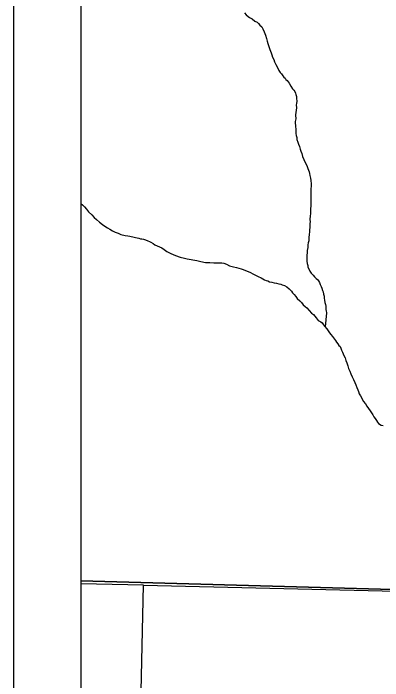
# Model space of a CAD drawing. Extents: x -14196 to 143, y -6096 to 28.
# Drawn here: x 58.003 to 58.549, y 18.723 to 19.711 of the extents above; entities that cross this region are included whole.
import ezdxf

# ---------------------------------------------------------------- set-up
doc = ezdxf.new("R2010")
doc.units = 0
for name, color, linetype in [('GM_X_Corporation', 7, 'Continuous'), ('GM_X_Minor_River', 7, 'Continuous'), ('SH_Data', 7, 'Continuous')]:
    doc.layers.add(name, color=color, linetype=linetype)

msp = doc.modelspace()

# ---------------------------------------------------------------- linework, layer by layer
at = {"layer": 'GM_X_Corporation'}
for points in [[(58.10282, 23.69854), (58.10282, 18.87106), (58.91817, 18.84869), (59.19654, 18.84209), (59.69267, 18.82448), (59.85497, 18.82206), (59.87217, 18.8218), (60.89542, 18.80611)], [(58.10282, 23.69854), (58.10282, 18.87106), (58.91817, 18.84869), (59.19654, 18.84209), (59.69267, 18.82448), (59.85497, 18.82206), (59.87217, 18.8218), (60.89542, 18.80611)], [(60.89542, 18.80611), (59.87217, 18.8218), (59.85497, 18.82206), (59.69267, 18.82448), (59.19654, 18.84209), (58.91817, 18.84869), (58.10282, 18.87106), (58.10282, 16.89854), (64.90282, 16.89854)], [(60.89542, 18.80611), (59.87217, 18.8218), (59.85497, 18.82206), (59.69267, 18.82448), (59.19654, 18.84209), (58.91817, 18.84869), (58.10282, 18.87106), (58.10282, 16.89854), (62.31172, 16.89854)]]:
    msp.add_lwpolyline(points, dxfattribs=at)
for points in [[(58.10282, 18.86693), (58.10282, 17.99118), (58.17625, 17.99001), (58.19517, 18.86495)], [(59.19214, 18.84106), (59.19343, 18.75322), (59.1927, 18.67703), (59.18609, 17.96451), (58.17625, 17.99001), (58.19517, 18.86495)]]:
    msp.add_lwpolyline(points, close=True, dxfattribs=at)
at = {"layer": 'GM_X_Minor_River'}
for points in [[(58.34497, 19.71245), (58.34729, 19.70944), (58.34998, 19.7068), (58.35228, 19.70531), (58.35418, 19.70457), (58.3561, 19.70345), (58.36032, 19.70007), (58.36337, 19.69859)], [(58.36337, 19.69859), (58.36567, 19.69671), (58.3676, 19.69407), (58.37029, 19.69144), (58.37184, 19.6888), (58.3738, 19.68426), (58.37576, 19.67895), (58.37734, 19.67403), (58.37852, 19.67024), (58.37932, 19.66683), (58.3805, 19.66381), (58.38129, 19.66115), (58.38247, 19.65813), (58.38326, 19.65547), (58.38443, 19.65282), (58.38522, 19.65017), (58.3864, 19.64677), (58.38796, 19.64336), (58.38914, 19.63995), (58.39031, 19.63769), (58.39109, 19.6358), (58.39419, 19.63013), (58.39575, 19.6271), (58.39769, 19.6237), (58.39961, 19.62182), (58.40154, 19.61918), (58.40309, 19.61692), (58.40501, 19.61542), (58.40617, 19.61353), (58.40809, 19.61203), (58.41079, 19.60826), (58.41312, 19.60373), (58.41583, 19.59995), (58.41775, 19.5977), (58.4193, 19.59581), (58.42008, 19.59354), (58.42087, 19.59127), (58.42166, 19.58862), (58.42169, 19.58596), (58.42213, 19.58102), (58.42178, 19.57836), (58.42144, 19.57531), (58.42148, 19.57189), (58.42115, 19.56771), (58.4208, 19.56504), (58.42047, 19.56086), (58.42054, 19.55516), (58.41983, 19.55135), (58.41985, 19.54907), (58.42028, 19.54566), (58.4203, 19.54338), (58.42072, 19.54034), (58.42076, 19.53692), (58.4208, 19.5335), (58.42121, 19.53084), (58.42201, 19.52781), (58.42242, 19.52478), (58.42361, 19.52099), (58.42478, 19.51796), (58.42597, 19.51417), (58.42715, 19.51039), (58.42833, 19.50736), (58.42951, 19.50395), (58.4307, 19.4994), (58.43266, 19.49487), (58.43734, 19.48465), (58.43851, 19.48201), (58.4393, 19.47935), (58.44047, 19.4767), (58.44088, 19.47443), (58.44167, 19.4714), (58.44248, 19.46761), (58.4429, 19.46381), (58.44334, 19.45887), (58.44338, 19.45546), (58.44305, 19.45165), (58.4431, 19.44747), (58.44316, 19.44253), (58.44283, 19.43797), (58.44285, 19.43607), (58.44289, 19.43303), (58.44293, 19.42961), (58.44298, 19.42581), (58.44264, 19.42238), (58.44231, 19.4182), (58.44235, 19.41478), (58.44201, 19.41174), (58.44169, 19.40641), (58.44173, 19.40261), (58.44138, 19.40033), (58.44145, 19.39463), (58.44112, 19.39082), (58.44078, 19.3874), (58.44043, 19.38474), (58.44012, 19.37903), (58.43979, 19.37485), (58.43906, 19.3718), (58.43872, 19.36876), (58.43839, 19.36495), (58.43768, 19.36038), (58.43735, 19.3562)], [(58.10282, 19.42999), (58.10527, 19.42789), (58.10797, 19.42488), (58.11105, 19.42149), (58.11413, 19.41773), (58.11874, 19.41322), (58.12221, 19.40945), (58.12605, 19.40607), (58.13027, 19.40232), (58.13449, 19.39894), (58.13832, 19.39632), (58.14214, 19.39409), (58.14559, 19.39184), (58.14941, 19.3896), (58.15361, 19.38775), (58.15781, 19.38589), (58.16164, 19.38403), (58.16811, 19.38258), (58.17229, 19.38225), (58.17496, 19.38152), (58.17724, 19.38116), (58.17953, 19.3808), (58.18144, 19.38006), (58.18334, 19.3797), (58.18601, 19.37897), (58.18867, 19.37862), (58.19096, 19.37788), (58.19286, 19.37753), (58.19552, 19.37717), (58.1982, 19.37606), (58.20163, 19.37458), (58.2043, 19.37347), (58.20621, 19.37273), (58.20965, 19.37087), (58.21195, 19.36899), (58.21577, 19.36751), (58.21921, 19.36602), (58.22227, 19.36416), (58.22571, 19.36191), (58.22993, 19.35892), (58.23604, 19.35595), (58.24291, 19.35298), (58.24978, 19.35039), (58.25587, 19.34894), (58.26007, 19.34784), (58.27415, 19.34533), (58.28024, 19.34426), (58.2871, 19.34281), (58.29356, 19.3425), (58.29926, 19.34218), (58.30419, 19.34223), (58.30799, 19.34227), (58.31104, 19.34193), (58.31408, 19.34158), (58.31827, 19.3401), (58.32248, 19.33787), (58.32858, 19.33641), (58.33277, 19.33532), (58.33658, 19.33422), (58.33963, 19.33311), (58.34306, 19.33201), (58.3465, 19.33053), (58.35031, 19.32905), (58.35374, 19.32794), (58.35719, 19.3257)], [(58.43735, 19.3562), (58.437, 19.35392), (58.43707, 19.34784), (58.43711, 19.3448), (58.43753, 19.341), (58.43833, 19.33797), (58.43873, 19.33607), (58.44147, 19.32964), (58.4434, 19.32662), (58.44648, 19.32362), (58.44841, 19.32136), (58.45071, 19.31872), (58.45263, 19.31722), (58.45417, 19.31534), (58.45572, 19.31307), (58.4569, 19.31005), (58.45845, 19.30702), (58.45924, 19.30437), (58.46042, 19.30134), (58.46121, 19.29907), (58.46162, 19.29566), (58.46242, 19.29262), (58.46283, 19.28997), (58.46325, 19.28693), (58.46367, 19.28352), (58.46447, 19.28049), (58.46488, 19.27783), (58.46529, 19.27517), (58.46532, 19.27289), (58.46572, 19.27062), (58.46612, 19.26872), (58.46613, 19.26796), (58.46396, 19.24741)], [(58.35719, 19.3257), (58.36101, 19.32384), (58.36483, 19.32198), (58.36942, 19.31975), (58.37209, 19.31864), (58.37438, 19.31714), (58.37668, 19.31603), (58.37934, 19.3153), (58.38202, 19.31418), (58.38506, 19.31346), (58.38849, 19.31274), (58.39192, 19.31201), (58.39535, 19.31091), (58.39839, 19.31056), (58.40069, 19.30945), (58.40374, 19.30834), (58.40718, 19.30647), (58.41101, 19.30385), (58.41409, 19.30009), (58.41602, 19.29745), (58.41833, 19.29519), (58.42065, 19.29218), (58.42295, 19.28954), (58.42642, 19.28578), (58.42911, 19.28315), (58.43143, 19.27975), (58.43449, 19.2775), (58.4368, 19.27525), (58.44411, 19.26773), (58.44679, 19.26547), (58.44872, 19.26321), (58.45103, 19.26058), (58.45373, 19.25681), (58.45756, 19.25457), (58.45985, 19.25345), (58.46063, 19.25156), (58.46333, 19.24817), (58.46642, 19.2444), (58.46873, 19.24139), (58.47067, 19.23837), (58.47259, 19.23611), (58.47491, 19.23309), (58.47645, 19.23083), (58.478, 19.22895), (58.47954, 19.22706), (58.48109, 19.2248), (58.48301, 19.22216), (58.48456, 19.2199), (58.4861, 19.21801), (58.48727, 19.21574), (58.48844, 19.21272), (58.49, 19.20969), (58.49157, 19.20515), (58.49352, 19.20137), (58.4947, 19.19758), (58.49626, 19.19418), (58.49746, 19.18963), (58.49865, 19.18546), (58.50059, 19.18168), (58.50216, 19.17752), (58.50411, 19.17336), (58.50605, 19.16958), (58.50801, 19.16504), (58.50957, 19.16126), (58.51114, 19.15748), (58.51232, 19.15407), (58.51349, 19.15142), (58.51466, 19.14839), (58.51622, 19.14537), (58.51816, 19.14159), (58.5205, 19.13706), (58.52358, 19.13329), (58.5259, 19.12989), (58.52822, 19.1265), (58.53054, 19.1231), (58.53479, 19.11707), (58.53635, 19.11404), (58.5379, 19.1114), (58.54021, 19.10877), (58.54176, 19.10612), (58.54292, 19.10424), (58.54713, 19.102), (58.55017, 19.10127)]]:
    msp.add_lwpolyline(points, dxfattribs=at)
at = {"layer": 'SH_Data'}
for p, q in [((58.00282, 23.79854), (58.00282, 16.79854)), ((58.10282, 23.69854), (58.10282, 16.89854))]:
    msp.add_line(p, q, dxfattribs=at)

doc.saveas('drawing.dxf')
